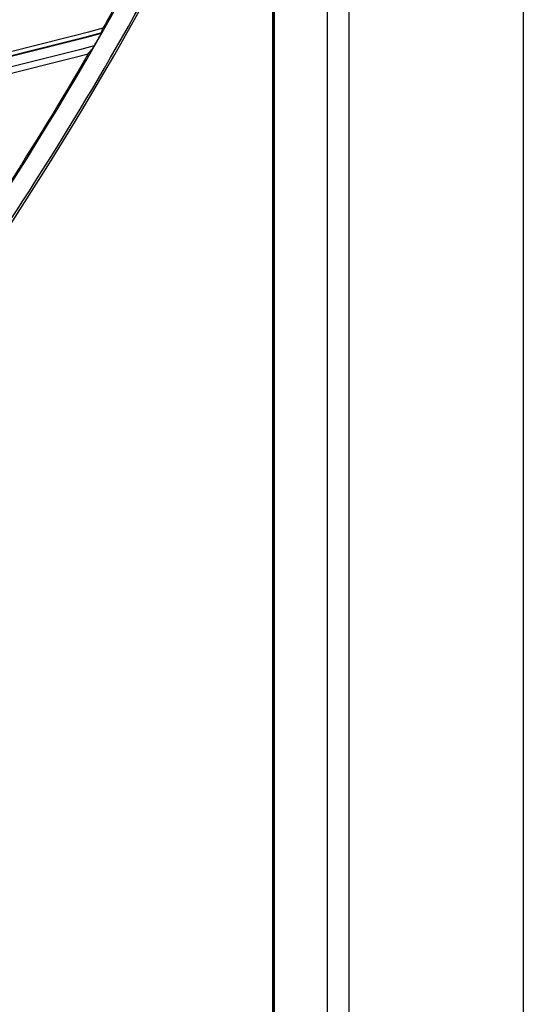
# Model space of a CAD drawing. Header units: centimetres. Extents: x 8435 to 34224, y 15581 to 23928.
# Tile 281 of 656: x 14739 to 14744, y 23603 to 23612. Entities that reach past the tile are written whole.
import ezdxf

# ---------------------------------------------------------------- set-up
doc = ezdxf.new("R2010")
doc.units = ezdxf.units.CM
doc.header["$LTSCALE"] = 0.2
doc.layers.add('1', color=7, linetype='Continuous', true_color=0xffffff)

# ---------------------------------------------------------------- blocks, each defined once
blk = doc.blocks.new('A$C992146fe')
at = {"linetype": 'Continuous'}
blk.add_line((631.098, 398.143), (631.098, 256.333), dxfattribs=at)
at = {"layer": '1', "color": 0, "linetype": 'Continuous'}
for p, q in [((627.312, 379.301), (627.312, 273.301)), ((627.736, 273.301), (627.736, 379.301)), ((626.259, 299.828), (626.259, 273.301)), ((626.273, 273.301), (626.273, 299.894)), ((626.289, 299.985), (626.289, 273.301))]:
    blk.add_line(p, q, dxfattribs=at)
at = {"layer": '1', "color": 0, "linetype": 'Continuous', "extrusion": (0, 0, -1)}
for radius in [59.146, 58.16, 57.606, 57.6]:
    blk.add_circle((-566.677, 326.301), radius, dxfattribs=at)
at = {"layer": '1', "color": 0, "linetype": 'Continuous'}
for centre, radius, start, end in [((566.657, 326.301), 65.216, 289.16485, 336.05151), ((593.608, 406.214), 115.759, 280.07705, 284.68697), ((593.608, 406.214), 115.75, 280.08209, 284.69055)]:
    blk.add_arc(centre, radius, start, end, dxfattribs=at)
at = {"layer": '1', "color": 0, "linetype": 'Continuous', "extrusion": (0, 0, -1)}
blk.add_arc((-593.608, 406.214), 115.962, 255.41124, 260.02671, dxfattribs=at)
at = {"layer": '1', "color": 0, "linetype": 'Continuous'}
for centre, major_axis, ratio, start_param, end_param in [((566.707, 326.416), (26.015, 59.775), 0.999998, 4.477685, 4.704758), ((566.642, 326.266), (25.855, 59.409), 1, 4.479884, 4.657565)]:
    blk.add_ellipse(centre, major_axis=major_axis, ratio=ratio, start_param=start_param, end_param=end_param, dxfattribs=at)
for points, knots in [([(624.857, 326.301), (624.857, 328.223), (624.762, 330.138), (624.383, 333.958), (624.098, 335.86), (622.977, 341.462), (621.873, 345.087), (619.685, 350.361), (618.862, 352.1), (617.053, 355.475), (616.072, 357.106), (612.907, 361.834), (610.5, 364.768), (606.433, 368.83), (605.008, 370.119), (602.065, 372.53), (600.541, 373.658), (597.389, 375.762), (595.761, 376.737), (592.4, 378.533), (590.656, 379.357), (585.357, 381.547), (581.728, 382.644), (574.279, 384.124), (570.423, 384.503), (562.822, 384.498), (559.05, 384.127), (553.436, 383.011), (551.564, 382.542), (547.912, 381.432), (546.124, 380.791), (540.872, 378.614), (537.512, 376.823), (531.127, 372.556), (528.194, 370.144), (524.172, 366.123), (522.894, 364.715), (520.468, 361.762), (519.32, 360.213), (516.144, 355.459), (514.358, 352.117), (512.171, 346.846), (511.523, 345.038), (510.409, 341.37), (509.947, 339.523), (508.836, 333.94), (508.46, 330.166), (508.456, 324.423), (508.55, 322.501), (508.923, 318.712), (509.201, 316.836), (509.938, 313.119), (510.397, 311.278), (511.5, 307.633), (512.147, 305.818), (514.341, 300.515), (516.129, 297.171), (519.287, 292.434), (520.42, 290.902), (522.851, 287.935), (524.139, 286.513), (528.17, 282.478), (531.097, 280.071), (535.849, 276.887), (537.503, 275.893), (540.87, 274.09), (542.588, 273.277), (547.839, 271.097), (551.472, 269.985), (559.009, 268.478), (562.79, 268.106), (568.476, 268.098), (570.374, 268.188), (574.175, 268.557), (576.084, 268.838), (581.697, 269.948), (585.325, 271.045), (590.597, 273.218), (592.332, 274.034), (595.718, 275.839), (597.353, 276.817), (602.091, 279.975), (605.028, 282.374), (609.092, 286.424), (610.388, 287.85), (612.809, 290.791), (613.941, 292.314), (616.051, 295.461), (617.029, 297.086), (618.83, 300.439), (619.656, 302.175), (621.864, 307.483), (622.973, 311.125), (624.099, 316.741), (624.384, 318.646), (624.762, 322.463), (624.857, 324.379), (624.857, 326.301)], [0, 0, 0, 0, 0.015625, 0.015625, 0.03125, 0.03125, 0.0625, 0.0625, 0.078125, 0.078125, 0.09375, 0.09375, 0.125, 0.125, 0.140625, 0.140625, 0.15625, 0.15625, 0.171875, 0.171875, 0.1875, 0.1875, 0.21875, 0.21875, 0.25, 0.25, 0.28125, 0.28125, 0.296875, 0.296875, 0.3125, 0.3125, 0.34375, 0.34375, 0.375, 0.375, 0.390625, 0.390625, 0.40625, 0.40625, 0.4375, 0.4375, 0.453125, 0.453125, 0.46875, 0.46875, 0.5, 0.5, 0.515625, 0.515625, 0.53125, 0.53125, 0.546875, 0.546875, 0.5625, 0.5625, 0.59375, 0.59375, 0.609375, 0.609375, 0.625, 0.625, 0.65625, 0.65625, 0.671875, 0.671875, 0.6875, 0.6875, 0.71875, 0.71875, 0.75, 0.75, 0.765625, 0.765625, 0.78125, 0.78125, 0.8125, 0.8125, 0.828125, 0.828125, 0.84375, 0.84375, 0.875, 0.875, 0.890625, 0.890625, 0.90625, 0.90625, 0.921875, 0.921875, 0.9375, 0.9375, 0.96875, 0.96875, 0.984375, 0.984375, 1, 1, 1, 1]), ([(624.457, 326.301), (624.457, 324.392), (624.363, 322.49), (623.987, 318.698), (623.704, 316.807), (622.586, 311.229), (621.485, 307.612), (619.292, 302.341), (618.472, 300.616), (616.683, 297.287), (615.712, 295.673), (613.616, 292.547), (612.491, 291.035), (610.088, 288.114), (608.801, 286.698), (604.764, 282.676), (601.848, 280.293), (597.142, 277.157), (595.518, 276.185), (592.155, 274.394), (590.433, 273.583), (585.196, 271.424), (581.593, 270.335), (576.02, 269.233), (574.124, 268.954), (570.349, 268.587), (568.464, 268.498), (562.817, 268.506), (559.061, 268.875), (551.576, 270.373), (547.969, 271.476), (542.753, 273.642), (541.048, 274.449), (537.703, 276.24), (536.061, 277.227), (531.341, 280.388), (528.434, 282.779), (524.431, 286.787), (523.152, 288.199), (520.738, 291.145), (519.613, 292.667), (516.476, 297.371), (514.701, 300.693), (512.522, 305.959), (511.879, 307.761), (510.784, 311.382), (510.328, 313.21), (509.596, 316.901), (509.32, 318.764), (508.95, 322.527), (508.856, 324.436), (508.86, 330.139), (509.234, 333.888), (510.337, 339.432), (510.796, 341.267), (511.902, 344.909), (512.546, 346.705), (514.717, 351.939), (516.491, 355.258), (519.645, 359.98), (520.786, 361.518), (523.195, 364.451), (524.464, 365.849), (528.459, 369.842), (531.371, 372.238), (537.713, 376.476), (541.049, 378.255), (546.265, 380.417), (548.041, 381.053), (551.667, 382.155), (553.527, 382.621), (559.102, 383.73), (562.848, 384.098), (570.397, 384.103), (574.227, 383.727), (581.624, 382.256), (585.229, 381.167), (590.491, 378.992), (592.223, 378.174), (595.561, 376.39), (597.178, 375.422), (600.308, 373.333), (601.822, 372.212), (604.745, 369.818), (606.16, 368.538), (610.199, 364.503), (612.589, 361.59), (615.733, 356.894), (616.707, 355.275), (618.503, 351.923), (619.321, 350.195), (621.494, 344.958), (622.59, 341.358), (623.704, 335.794), (623.987, 333.905), (624.363, 330.112), (624.457, 328.209), (624.457, 326.301)], [0, 0, 0, 0, 0.015625, 0.015625, 0.03125, 0.03125, 0.0625, 0.0625, 0.078125, 0.078125, 0.09375, 0.09375, 0.109375, 0.109375, 0.125, 0.125, 0.15625, 0.15625, 0.171875, 0.171875, 0.1875, 0.1875, 0.21875, 0.21875, 0.234375, 0.234375, 0.25, 0.25, 0.28125, 0.28125, 0.3125, 0.3125, 0.328125, 0.328125, 0.34375, 0.34375, 0.375, 0.375, 0.390625, 0.390625, 0.40625, 0.40625, 0.4375, 0.4375, 0.453125, 0.453125, 0.46875, 0.46875, 0.484375, 0.484375, 0.5, 0.5, 0.53125, 0.53125, 0.546875, 0.546875, 0.5625, 0.5625, 0.59375, 0.59375, 0.609375, 0.609375, 0.625, 0.625, 0.65625, 0.65625, 0.6875, 0.6875, 0.703125, 0.703125, 0.71875, 0.71875, 0.75, 0.75, 0.78125, 0.78125, 0.8125, 0.8125, 0.828125, 0.828125, 0.84375, 0.84375, 0.859375, 0.859375, 0.875, 0.875, 0.90625, 0.90625, 0.921875, 0.921875, 0.9375, 0.9375, 0.96875, 0.96875, 0.984375, 0.984375, 1, 1, 1, 1]), ([(622.875, 294.091), (622.876, 294.092), (622.877, 294.093), (622.878, 294.095), (622.879, 294.097), (622.88, 294.099), (622.881, 294.1), (622.882, 294.102), (622.883, 294.104), (622.884, 294.106), (622.885, 294.107), (622.886, 294.109), (622.887, 294.11), (622.889, 294.114), (622.89, 294.116), (622.891, 294.119)], [0, 0, 0, 0, 0.125, 0.125, 0.25, 0.25, 0.375, 0.375, 0.5, 0.5, 0.625, 0.625, 0.75, 0.75, 1, 1, 1, 1]), ([(622.925, 294.179), (622.93, 294.186), (622.934, 294.194), (622.943, 294.21), (622.948, 294.219), (622.955, 294.232), (622.958, 294.238), (622.961, 294.245), (622.962, 294.247), (622.962, 294.248), (622.962, 294.248), (622.962, 294.248)], [0, 0, 0, 0, 0.226587, 0.226587, 0.537895, 0.537895, 0.785996, 0.785996, 0.995564, 0.995564, 1, 1, 1, 1]), ([(622.701, 293.839), (622.71, 293.85), (622.719, 293.862), (622.732, 293.879), (622.737, 293.885), (622.746, 293.897), (622.75, 293.903), (622.759, 293.914), (622.764, 293.92), (622.773, 293.932), (622.777, 293.938), (622.786, 293.949), (622.79, 293.955), (622.799, 293.967), (622.804, 293.973), (622.808, 293.978)], [0, 0, 0, 0, 0.25, 0.25, 0.375, 0.375, 0.5, 0.5, 0.625, 0.625, 0.75, 0.75, 0.875, 0.875, 1, 1, 1, 1]), ([(622.808, 293.978), (622.809, 293.98), (622.81, 293.982), (622.815, 293.988), (622.818, 293.993), (622.826, 294.007), (622.832, 294.017), (622.845, 294.039), (622.852, 294.051), (622.859, 294.063)], [0, 0, 0, 0, 0.161153, 0.161153, 0.369192, 0.369192, 0.681593, 0.681593, 1, 1, 1, 1])]:
    blk.add_open_spline(points, degree=3, knots=knots, dxfattribs=at)
for points in [[(623.657, 295.548), (623.437, 295.14), (623.213, 294.735), (622.984, 294.332)], [(622.984, 294.332), (620.019, 293.553), (617.014, 292.89), (613.967, 292.345)], [(622.962, 294.248), (622.969, 294.276), (622.977, 294.304), (622.984, 294.332)], [(622.891, 294.119), (622.903, 294.139), (622.915, 294.16), (622.925, 294.179)], [(622.859, 294.063), (622.864, 294.072), (622.87, 294.081), (622.875, 294.091)], [(613.624, 291.872), (616.692, 292.409), (619.717, 293.066), (622.701, 293.839)], [(622.701, 293.839), (622.189, 292.954), (621.656, 292.083), (621.103, 291.224)]]:
    blk.add_open_spline(points, degree=3, dxfattribs=at)

msp = doc.modelspace()

# ---------------------------------------------------------------- block references
at = {"xscale": 0.5, "yscale": 0.5, "zscale": 0.5}
msp.add_blockref('A$C992146fe', (14428.3007, 23464.8437), dxfattribs=at)

doc.saveas('drawing.dxf')
